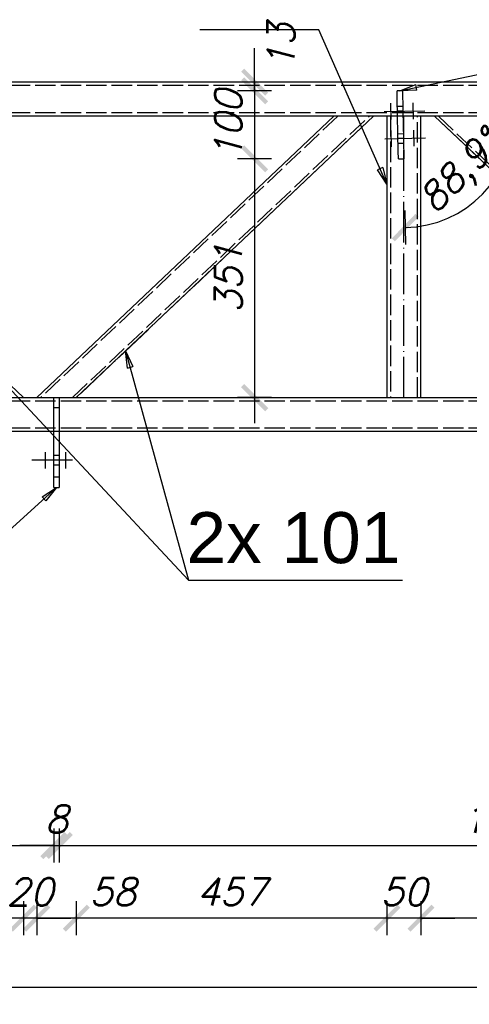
# Model space of a CAD drawing. Header units: millimetres. Extents: x 1814 to 94182, y 11562 to 49454.
# Tile 499 of 656: x 29807 to 29873, y 20951 to 21096. Entities that reach past the tile are written whole.
import ezdxf

# ---------------------------------------------------------------- set-up
doc = ezdxf.new("R2010")
doc.units = ezdxf.units.MM
doc.linetypes.add('ACAD_ISO02W100', pattern=[15, 12, -3])
doc.linetypes.add('ACAD_ISO04W100', pattern=[30, 24, -3, 0, -3])
doc.layers.add('wymiar', color=135, linetype='Continuous', lineweight=9)
doc.styles.add('ARIAL', font='arial.ttf')
doc.styles.add('WYMIARY', font='simplex.shx', dxfattribs={"oblique": 15})
doc.dimstyles.new('1-25', dxfattribs={"dimscale": 25, "dimtxt": 0.16, "dimasz": 0.2, "dimexe": 0.1, "dimexo": 0.1, "dimgap": 0.075, "dimtad": 1, "dimdec": 0, "dimlfac": 10, "dimrnd": 0.01, "dimzin": 9, "dimtxsty": 'WYMIARY', "dimblk": 'ARCHTICK', "dimcen": 0.2, "dimdle": 0.15, "dimadec": 1, "dimazin": 1, "dimtfac": 1, "dimtdec": 0, "dimtix": 1, "dimtmove": 2, "dimatfit": 3, "dimldrblk": 'ARCHTICK', "dimfxl": 0, "dimarcsym": 0})

# ---------------------------------------------------------------- blocks, each defined once
blk = doc.blocks.new('_ARCHTICK')
at = {"color": 0, "linetype": 'ByBlock', "lineweight": -2}
blk.add_solid([(0.398, 0.309), (0.309, 0.398), (-0.309, -0.398), (-0.398, -0.309)], dxfattribs=at)
blk = doc.blocks.new('*D2786')
at = {"layer": 'Defpoints', "color": 0}
for p in [(29680.05, 21028.83), (29812.25, 21028.83), (29812.25, 20974.67)]:
    blk.add_point(p, dxfattribs=at)
at = {"layer": 'wymiar', "color": 0, "lineweight": -2}
for p, q in [((29680.05, 20977.17), (29680.05, 20972.17)), ((29812.25, 20977.17), (29812.25, 20972.17)), ((29676.3, 20974.67), (29816, 20974.67))]:
    blk.add_line(p, q, dxfattribs=at)
at = {"layer": 'wymiar', "color": 0, "lineweight": -2, "xscale": 5, "yscale": 5, "zscale": 5, "rotation": 180}
blk.add_blockref('_ARCHTICK', (29680.05, 20974.67), dxfattribs=at)
at = {"layer": 'wymiar', "color": 0, "lineweight": -2, "xscale": 5, "yscale": 5, "zscale": 5}
blk.add_blockref('_ARCHTICK', (29812.25, 20974.67), dxfattribs=at)
at = {"layer": 'wymiar', "color": 0, "insert": (29746.15, 20978.54), "char_height": 4, "attachment_point": 5, "style": 'WYMIARY'}
blk.add_mtext('1322', dxfattribs=at)
blk = doc.blocks.new('*D2787')
at = {"layer": 'Defpoints', "color": 0}
for p in [(29812.25, 21028.83), (29813.05, 21028.83), (29813.05, 20974.67)]:
    blk.add_point(p, dxfattribs=at)
at = {"layer": 'wymiar', "color": 0, "lineweight": -2}
for p, q in [((29812.25, 20977.17), (29812.25, 20972.17)), ((29813.05, 20977.17), (29813.05, 20972.17)), ((29812.25, 20974.67), (29807.25, 20974.67)), ((29812.25, 20974.67), (29813.05, 20974.67)), ((29813.05, 20974.67), (29818.05, 20974.67))]:
    blk.add_line(p, q, dxfattribs=at)
at = {"layer": 'wymiar', "color": 0, "lineweight": -2, "xscale": 5, "yscale": 5, "zscale": 5}
blk.add_blockref('_ARCHTICK', (29812.25, 20974.67), dxfattribs=at)
at = {"layer": 'wymiar', "color": 0, "lineweight": -2, "xscale": 5, "yscale": 5, "zscale": 5, "rotation": 180}
blk.add_blockref('_ARCHTICK', (29813.05, 20974.67), dxfattribs=at)
at = {"layer": 'wymiar', "color": 0, "insert": (29812.65, 20978.54), "char_height": 4, "attachment_point": 5, "style": 'WYMIARY'}
blk.add_mtext('8', dxfattribs=at)
blk = doc.blocks.new('*D2788')
at = {"layer": 'Defpoints', "color": 0}
for p in [(29813.05, 21028.83), (29945.25, 21028.83), (29945.25, 20974.67)]:
    blk.add_point(p, dxfattribs=at)
at = {"layer": 'wymiar', "color": 0, "lineweight": -2}
for p, q in [((29813.05, 20977.17), (29813.05, 20972.17)), ((29945.25, 20977.17), (29945.25, 20972.17)), ((29809.3, 20974.67), (29949, 20974.67))]:
    blk.add_line(p, q, dxfattribs=at)
at = {"layer": 'wymiar', "color": 0, "lineweight": -2, "xscale": 5, "yscale": 5, "zscale": 5, "rotation": 180}
blk.add_blockref('_ARCHTICK', (29813.05, 20974.67), dxfattribs=at)
at = {"layer": 'wymiar', "color": 0, "lineweight": -2, "xscale": 5, "yscale": 5, "zscale": 5}
blk.add_blockref('_ARCHTICK', (29945.25, 20974.67), dxfattribs=at)
at = {"layer": 'wymiar', "color": 0, "insert": (29879.15, 20978.54), "char_height": 4, "attachment_point": 5, "style": 'WYMIARY'}
blk.add_mtext('1322', dxfattribs=at)
blk = doc.blocks.new('*D2824')
at = {"layer": 'Defpoints', "color": 0}
for p in [(29866.25, 21040.53), (29911.95, 21040.53), (29866.25, 20963.99)]:
    blk.add_point(p, dxfattribs=at)
at = {"layer": 'wymiar', "color": 0, "lineweight": -2}
for p, q in [((29866.25, 20966.49), (29866.25, 20961.49)), ((29911.95, 20966.49), (29911.95, 20961.49)), ((29915.7, 20963.99), (29862.5, 20963.99))]:
    blk.add_line(p, q, dxfattribs=at)
at = {"layer": 'wymiar', "color": 0, "lineweight": -2, "xscale": 5, "yscale": 5, "zscale": 5, "rotation": 180}
blk.add_blockref('_ARCHTICK', (29866.25, 20963.99), dxfattribs=at)
at = {"layer": 'wymiar', "color": 0, "lineweight": -2, "xscale": 5, "yscale": 5, "zscale": 5}
blk.add_blockref('_ARCHTICK', (29911.95, 20963.99), dxfattribs=at)
at = {"layer": 'wymiar', "color": 0, "insert": (29889.1, 20967.86), "char_height": 4, "attachment_point": 5, "style": 'WYMIARY'}
blk.add_mtext('457', dxfattribs=at)
blk = doc.blocks.new('*D2825')
at = {"layer": 'Defpoints', "color": 0}
for p in [(29861.25, 21040.53), (29866.25, 21040.53), (29861.25, 20963.99)]:
    blk.add_point(p, dxfattribs=at)
at = {"layer": 'wymiar', "color": 0, "lineweight": -2}
for p, q in [((29861.25, 20966.49), (29861.25, 20961.49)), ((29866.25, 20966.49), (29866.25, 20961.49)), ((29861.25, 20963.99), (29856.25, 20963.99)), ((29866.25, 20963.99), (29861.25, 20963.99)), ((29866.25, 20963.99), (29871.25, 20963.99))]:
    blk.add_line(p, q, dxfattribs=at)
at = {"layer": 'wymiar', "color": 0, "lineweight": -2, "xscale": 5, "yscale": 5, "zscale": 5}
blk.add_blockref('_ARCHTICK', (29861.25, 20963.99), dxfattribs=at)
at = {"layer": 'wymiar', "color": 0, "lineweight": -2, "xscale": 5, "yscale": 5, "zscale": 5, "rotation": 180}
blk.add_blockref('_ARCHTICK', (29866.25, 20963.99), dxfattribs=at)
at = {"layer": 'wymiar', "color": 0, "insert": (29863.75, 20967.86), "char_height": 4, "attachment_point": 5, "style": 'WYMIARY'}
blk.add_mtext('50', dxfattribs=at)
blk = doc.blocks.new('*D2826')
at = {"layer": 'Defpoints', "color": 0}
for p in [(29815.55, 21040.53), (29861.25, 21040.53), (29815.55, 20963.99)]:
    blk.add_point(p, dxfattribs=at)
at = {"layer": 'wymiar', "color": 0, "lineweight": -2}
for p, q in [((29815.55, 20966.49), (29815.55, 20961.49)), ((29861.25, 20966.49), (29861.25, 20961.49)), ((29865, 20963.99), (29811.8, 20963.99))]:
    blk.add_line(p, q, dxfattribs=at)
at = {"layer": 'wymiar', "color": 0, "lineweight": -2, "xscale": 5, "yscale": 5, "zscale": 5, "rotation": 180}
blk.add_blockref('_ARCHTICK', (29815.55, 20963.99), dxfattribs=at)
at = {"layer": 'wymiar', "color": 0, "lineweight": -2, "xscale": 5, "yscale": 5, "zscale": 5}
blk.add_blockref('_ARCHTICK', (29861.25, 20963.99), dxfattribs=at)
at = {"layer": 'wymiar', "color": 0, "insert": (29838.4, 20967.86), "char_height": 4, "attachment_point": 5, "style": 'WYMIARY'}
blk.add_mtext('457', dxfattribs=at)
blk = doc.blocks.new('*D2827')
at = {"layer": 'Defpoints', "color": 0}
for p in [(29809.74, 21040.53), (29815.55, 21040.53), (29809.74, 20963.99)]:
    blk.add_point(p, dxfattribs=at)
at = {"layer": 'wymiar', "color": 0, "lineweight": -2}
for p, q in [((29809.74, 20966.49), (29809.74, 20961.49)), ((29815.55, 20966.49), (29815.55, 20961.49)), ((29819.3, 20963.99), (29805.99, 20963.99))]:
    blk.add_line(p, q, dxfattribs=at)
at = {"layer": 'wymiar', "color": 0, "lineweight": -2, "xscale": 5, "yscale": 5, "zscale": 5, "rotation": 180}
blk.add_blockref('_ARCHTICK', (29809.74, 20963.99), dxfattribs=at)
at = {"layer": 'wymiar', "color": 0, "lineweight": -2, "xscale": 5, "yscale": 5, "zscale": 5}
blk.add_blockref('_ARCHTICK', (29815.55, 20963.99), dxfattribs=at)
at = {"layer": 'wymiar', "color": 0, "insert": (29820.93, 20967.86), "char_height": 4, "attachment_point": 5, "style": 'WYMIARY'}
blk.add_mtext('58', dxfattribs=at)
blk = doc.blocks.new('*D2828')
at = {"layer": 'Defpoints', "color": 0}
for p in [(29807.77, 21040.53), (29809.74, 21040.53), (29807.77, 20963.99)]:
    blk.add_point(p, dxfattribs=at)
at = {"layer": 'wymiar', "color": 0, "lineweight": -2}
for p, q in [((29807.77, 20966.49), (29807.77, 20961.49)), ((29809.74, 20966.49), (29809.74, 20961.49)), ((29807.77, 20963.99), (29802.77, 20963.99)), ((29809.74, 20963.99), (29807.77, 20963.99)), ((29809.74, 20963.99), (29814.74, 20963.99))]:
    blk.add_line(p, q, dxfattribs=at)
at = {"layer": 'wymiar', "color": 0, "lineweight": -2, "xscale": 5, "yscale": 5, "zscale": 5}
blk.add_blockref('_ARCHTICK', (29807.77, 20963.99), dxfattribs=at)
at = {"layer": 'wymiar', "color": 0, "lineweight": -2, "xscale": 5, "yscale": 5, "zscale": 5, "rotation": 180}
blk.add_blockref('_ARCHTICK', (29809.74, 20963.99), dxfattribs=at)
at = {"layer": 'wymiar', "color": 0, "insert": (29808.75, 20967.86), "char_height": 4, "attachment_point": 5, "style": 'WYMIARY'}
blk.add_mtext('20', dxfattribs=at)
blk = doc.blocks.new('*D2834')
at = {"layer": 'Defpoints', "color": 0}
for p in [(29801.95, 21040.53), (29807.77, 21040.53), (29801.95, 20963.99)]:
    blk.add_point(p, dxfattribs=at)
at = {"layer": 'wymiar', "color": 0, "lineweight": -2}
for p, q in [((29801.95, 20966.49), (29801.95, 20961.49)), ((29807.77, 20966.49), (29807.77, 20961.49)), ((29811.52, 20963.99), (29798.2, 20963.99))]:
    blk.add_line(p, q, dxfattribs=at)
at = {"layer": 'wymiar', "color": 0, "lineweight": -2, "xscale": 5, "yscale": 5, "zscale": 5, "rotation": 180}
blk.add_blockref('_ARCHTICK', (29801.95, 20963.99), dxfattribs=at)
at = {"layer": 'wymiar', "color": 0, "lineweight": -2, "xscale": 5, "yscale": 5, "zscale": 5}
blk.add_blockref('_ARCHTICK', (29807.77, 20963.99), dxfattribs=at)
at = {"layer": 'wymiar', "color": 0, "insert": (29795.44, 20967.86), "char_height": 4, "attachment_point": 5, "style": 'WYMIARY'}
blk.add_mtext('58', dxfattribs=at)
blk = doc.blocks.new('*D2904')
at = {"layer": 'Defpoints', "color": 0}
for p in [(29863.56, 21148.01), (29973.75, 21086.43), (29863.56, 21084.29)]:
    blk.add_point(p, dxfattribs=at)
at = {"layer": 'wymiar', "color": 0, "lineweight": -2}
for p, q in [((29863.56, 21145.51), (29863.56, 21150.51)), ((29973.75, 21145.51), (29973.75, 21150.51)), ((29977.5, 21148.01), (29859.81, 21148.01))]:
    blk.add_line(p, q, dxfattribs=at)
at = {"layer": 'wymiar', "color": 0, "lineweight": -2, "xscale": 5, "yscale": 5, "zscale": 5, "rotation": 180}
blk.add_blockref('_ARCHTICK', (29863.56, 21148.01), dxfattribs=at)
at = {"layer": 'wymiar', "color": 0, "lineweight": -2, "xscale": 5, "yscale": 5, "zscale": 5}
blk.add_blockref('_ARCHTICK', (29973.75, 21148.01), dxfattribs=at)
at = {"layer": 'wymiar', "color": 0, "insert": (29918.66, 21151.88), "char_height": 4, "attachment_point": 5, "style": 'WYMIARY'}
blk.add_mtext('1102', dxfattribs=at)
blk = doc.blocks.new('*D2905')
at = {"layer": 'Defpoints', "color": 0}
for p in [(29862.76, 21148.01), (29862.76, 21084.28), (29863.56, 21084.29)]:
    blk.add_point(p, dxfattribs=at)
at = {"layer": 'wymiar', "color": 0, "lineweight": -2}
for p, q in [((29862.76, 21145.51), (29862.76, 21150.51)), ((29863.56, 21145.51), (29863.56, 21150.51)), ((29862.76, 21148.01), (29857.76, 21148.01)), ((29863.56, 21148.01), (29862.76, 21148.01)), ((29863.56, 21148.01), (29868.56, 21148.01))]:
    blk.add_line(p, q, dxfattribs=at)
at = {"layer": 'wymiar', "color": 0, "lineweight": -2, "xscale": 5, "yscale": 5, "zscale": 5}
blk.add_blockref('_ARCHTICK', (29862.76, 21148.01), dxfattribs=at)
at = {"layer": 'wymiar', "color": 0, "lineweight": -2, "xscale": 5, "yscale": 5, "zscale": 5, "rotation": 180}
blk.add_blockref('_ARCHTICK', (29863.56, 21148.01), dxfattribs=at)
at = {"layer": 'wymiar', "color": 0, "insert": (29863.16, 21151.88), "char_height": 4, "attachment_point": 5, "style": 'WYMIARY'}
blk.add_mtext('8', dxfattribs=at)
blk = doc.blocks.new('*D2906')
at = {"layer": 'Defpoints', "color": 0}
for p in [(29753.54, 21148.01), (29862.76, 21084.28), (29753.54, 21082.9)]:
    blk.add_point(p, dxfattribs=at)
at = {"layer": 'wymiar', "color": 0, "lineweight": -2}
for p, q in [((29753.54, 21145.51), (29753.54, 21150.51)), ((29862.76, 21145.51), (29862.76, 21150.51)), ((29866.51, 21148.01), (29749.79, 21148.01))]:
    blk.add_line(p, q, dxfattribs=at)
at = {"layer": 'wymiar', "color": 0, "lineweight": -2, "xscale": 5, "yscale": 5, "zscale": 5, "rotation": 180}
blk.add_blockref('_ARCHTICK', (29753.54, 21148.01), dxfattribs=at)
at = {"layer": 'wymiar', "color": 0, "lineweight": -2, "xscale": 5, "yscale": 5, "zscale": 5}
blk.add_blockref('_ARCHTICK', (29862.76, 21148.01), dxfattribs=at)
at = {"layer": 'wymiar', "color": 0, "insert": (29808.15, 21151.88), "char_height": 4, "attachment_point": 5, "style": 'WYMIARY'}
blk.add_mtext('1092', dxfattribs=at)
blk = doc.blocks.new('*D2916')
at = {"layer": 'Defpoints', "color": 0}
for p in [(29874.07, 21157.37), (29874.07, 21081.93), (29963.44, 21081.93)]:
    blk.add_point(p, dxfattribs=at)
at = {"layer": 'wymiar', "color": 0, "lineweight": -2}
for p, q in [((29874.07, 21154.87), (29874.07, 21159.87)), ((29963.44, 21154.87), (29963.44, 21159.87)), ((29967.19, 21157.37), (29870.32, 21157.37))]:
    blk.add_line(p, q, dxfattribs=at)
at = {"layer": 'wymiar', "color": 0, "lineweight": -2, "xscale": 5, "yscale": 5, "zscale": 5, "rotation": 180}
blk.add_blockref('_ARCHTICK', (29874.07, 21157.37), dxfattribs=at)
at = {"layer": 'wymiar', "color": 0, "lineweight": -2, "xscale": 5, "yscale": 5, "zscale": 5}
blk.add_blockref('_ARCHTICK', (29963.44, 21157.37), dxfattribs=at)
at = {"layer": 'wymiar', "color": 0, "insert": (29918.75, 21161.24), "char_height": 4, "attachment_point": 5, "style": 'WYMIARY'}
blk.add_mtext('894', dxfattribs=at)
blk = doc.blocks.new('*D2917')
at = {"layer": 'Defpoints', "color": 0}
for p in [(29868.25, 21157.37), (29868.25, 21081.93), (29874.07, 21081.93)]:
    blk.add_point(p, dxfattribs=at)
at = {"layer": 'wymiar', "color": 0, "lineweight": -2}
for p, q in [((29868.25, 21154.87), (29868.25, 21159.87)), ((29874.07, 21154.87), (29874.07, 21159.87)), ((29877.82, 21157.37), (29864.5, 21157.37))]:
    blk.add_line(p, q, dxfattribs=at)
at = {"layer": 'wymiar', "color": 0, "lineweight": -2, "xscale": 5, "yscale": 5, "zscale": 5, "rotation": 180}
blk.add_blockref('_ARCHTICK', (29868.25, 21157.37), dxfattribs=at)
at = {"layer": 'wymiar', "color": 0, "lineweight": -2, "xscale": 5, "yscale": 5, "zscale": 5}
blk.add_blockref('_ARCHTICK', (29874.07, 21157.37), dxfattribs=at)
at = {"layer": 'wymiar', "color": 0, "insert": (29879.66, 21161.24), "char_height": 4, "attachment_point": 5, "style": 'WYMIARY'}
blk.add_mtext('58', dxfattribs=at)
blk = doc.blocks.new('*D2918')
at = {"layer": 'Defpoints', "color": 0}
for p in [(29866.25, 21157.37), (29866.25, 21081.93), (29868.25, 21081.93)]:
    blk.add_point(p, dxfattribs=at)
at = {"layer": 'wymiar', "color": 0, "lineweight": -2}
for p, q in [((29866.25, 21154.87), (29866.25, 21159.87)), ((29868.25, 21154.87), (29868.25, 21159.87)), ((29866.25, 21157.37), (29861.25, 21157.37)), ((29868.25, 21157.37), (29866.25, 21157.37)), ((29868.25, 21157.37), (29873.25, 21157.37))]:
    blk.add_line(p, q, dxfattribs=at)
at = {"layer": 'wymiar', "color": 0, "lineweight": -2, "xscale": 5, "yscale": 5, "zscale": 5}
blk.add_blockref('_ARCHTICK', (29866.25, 21157.37), dxfattribs=at)
at = {"layer": 'wymiar', "color": 0, "lineweight": -2, "xscale": 5, "yscale": 5, "zscale": 5, "rotation": 180}
blk.add_blockref('_ARCHTICK', (29868.25, 21157.37), dxfattribs=at)
at = {"layer": 'wymiar', "color": 0, "insert": (29867.25, 21161.24), "char_height": 4, "attachment_point": 5, "style": 'WYMIARY'}
blk.add_mtext('20', dxfattribs=at)
blk = doc.blocks.new('*D2890')
at = {"layer": 'Defpoints', "color": 0}
for p in [(29861.25, 21157.37), (29861.25, 21081.93), (29866.25, 21081.93)]:
    blk.add_point(p, dxfattribs=at)
at = {"layer": 'wymiar', "color": 0, "lineweight": -2}
for p, q in [((29862.48, 21167.37), (29851.78, 21167.37)), ((29863.75, 21157.37), (29862.48, 21167.37)), ((29861.25, 21154.87), (29861.25, 21159.87)), ((29866.25, 21154.87), (29866.25, 21159.87)), ((29870, 21157.37), (29857.5, 21157.37))]:
    blk.add_line(p, q, dxfattribs=at)
at = {"layer": 'wymiar', "color": 0, "lineweight": -2, "xscale": 5, "yscale": 5, "zscale": 5, "rotation": 180}
blk.add_blockref('_ARCHTICK', (29861.25, 21157.37), dxfattribs=at)
at = {"layer": 'wymiar', "color": 0, "lineweight": -2, "xscale": 5, "yscale": 5, "zscale": 5}
blk.add_blockref('_ARCHTICK', (29866.25, 21157.37), dxfattribs=at)
at = {"layer": 'wymiar', "color": 0, "insert": (29857.13, 21171.25), "char_height": 4, "attachment_point": 5, "style": 'WYMIARY'}
blk.add_mtext('50', dxfattribs=at)
blk = doc.blocks.new('*D2891')
at = {"layer": 'Defpoints', "color": 0}
for p in [(29859.25, 21157.37), (29859.25, 21081.93), (29861.25, 21081.93)]:
    blk.add_point(p, dxfattribs=at)
at = {"layer": 'wymiar', "color": 0, "lineweight": -2}
for p, q in [((29859.25, 21154.87), (29859.25, 21159.87)), ((29861.25, 21154.87), (29861.25, 21159.87)), ((29859.25, 21157.37), (29854.25, 21157.37)), ((29861.25, 21157.37), (29859.25, 21157.37)), ((29861.25, 21157.37), (29866.25, 21157.37))]:
    blk.add_line(p, q, dxfattribs=at)
at = {"layer": 'wymiar', "color": 0, "lineweight": -2, "xscale": 5, "yscale": 5, "zscale": 5}
blk.add_blockref('_ARCHTICK', (29859.25, 21157.37), dxfattribs=at)
at = {"layer": 'wymiar', "color": 0, "lineweight": -2, "xscale": 5, "yscale": 5, "zscale": 5, "rotation": 180}
blk.add_blockref('_ARCHTICK', (29861.25, 21157.37), dxfattribs=at)
at = {"layer": 'wymiar', "color": 0, "insert": (29860.25, 21161.24), "char_height": 4, "attachment_point": 5, "style": 'WYMIARY'}
blk.add_mtext('20', dxfattribs=at)
blk = doc.blocks.new('*D2892')
at = {"layer": 'Defpoints', "color": 0}
for p in [(29853.44, 21157.37), (29853.44, 21081.93), (29859.25, 21081.93)]:
    blk.add_point(p, dxfattribs=at)
at = {"layer": 'wymiar', "color": 0, "lineweight": -2}
for p, q in [((29853.44, 21154.87), (29853.44, 21159.87)), ((29859.25, 21154.87), (29859.25, 21159.87)), ((29863, 21157.37), (29849.69, 21157.37))]:
    blk.add_line(p, q, dxfattribs=at)
at = {"layer": 'wymiar', "color": 0, "lineweight": -2, "xscale": 5, "yscale": 5, "zscale": 5, "rotation": 180}
blk.add_blockref('_ARCHTICK', (29853.44, 21157.37), dxfattribs=at)
at = {"layer": 'wymiar', "color": 0, "lineweight": -2, "xscale": 5, "yscale": 5, "zscale": 5}
blk.add_blockref('_ARCHTICK', (29859.25, 21157.37), dxfattribs=at)
at = {"layer": 'wymiar', "color": 0, "insert": (29845.89, 21161.24), "char_height": 4, "attachment_point": 5, "style": 'WYMIARY'}
blk.add_mtext('58', dxfattribs=at)
blk = doc.blocks.new('*D2893')
at = {"layer": 'Defpoints', "color": 0}
for p in [(29764.07, 21157.37), (29764.07, 21081.93), (29853.44, 21081.93)]:
    blk.add_point(p, dxfattribs=at)
at = {"layer": 'wymiar', "color": 0, "lineweight": -2}
for p, q in [((29764.07, 21154.87), (29764.07, 21159.87)), ((29853.44, 21154.87), (29853.44, 21159.87)), ((29857.19, 21157.37), (29760.32, 21157.37))]:
    blk.add_line(p, q, dxfattribs=at)
at = {"layer": 'wymiar', "color": 0, "lineweight": -2, "xscale": 5, "yscale": 5, "zscale": 5, "rotation": 180}
blk.add_blockref('_ARCHTICK', (29764.07, 21157.37), dxfattribs=at)
at = {"layer": 'wymiar', "color": 0, "lineweight": -2, "xscale": 5, "yscale": 5, "zscale": 5}
blk.add_blockref('_ARCHTICK', (29853.44, 21157.37), dxfattribs=at)
at = {"layer": 'wymiar', "color": 0, "insert": (29808.75, 21161.24), "char_height": 4, "attachment_point": 5, "style": 'WYMIARY'}
blk.add_mtext('894', dxfattribs=at)
blk = doc.blocks.new('*D2924')
at = {"layer": 'Defpoints', "color": 0}
for p in [(28987.75, 21035.53), (29973.75, 21035.53), (29973.75, 20953.82)]:
    blk.add_point(p, dxfattribs=at)
at = {"layer": 'wymiar', "color": 0, "lineweight": -2}
for p, q in [((28987.75, 20956.32), (28987.75, 20951.32)), ((29973.75, 20956.32), (29973.75, 20951.32)), ((28984, 20953.82), (29977.5, 20953.82))]:
    blk.add_line(p, q, dxfattribs=at)
at = {"layer": 'wymiar', "color": 0, "lineweight": -2, "xscale": 5, "yscale": 5, "zscale": 5, "rotation": 180}
blk.add_blockref('_ARCHTICK', (28987.75, 20953.82), dxfattribs=at)
at = {"layer": 'wymiar', "color": 0, "lineweight": -2, "xscale": 5, "yscale": 5, "zscale": 5}
blk.add_blockref('_ARCHTICK', (29973.75, 20953.82), dxfattribs=at)
at = {"layer": 'wymiar', "color": 0, "insert": (29480.75, 20957.7), "char_height": 4, "attachment_point": 5, "style": 'WYMIARY'}
blk.add_mtext('9860', dxfattribs=at)
blk = doc.blocks.new('*D2954')
at = {"layer": 'Defpoints', "color": 0}
for p in [(29841.79, 21085.64), (29862.73, 21085.64), (29973.75, 21086.93)]:
    blk.add_point(p, dxfattribs=at)
at = {"layer": 'wymiar', "color": 0, "lineweight": -2}
for p, q in [((29841.79, 21086.93), (29841.79, 21091.93)), ((29844.29, 21086.93), (29839.29, 21086.93)), ((29844.29, 21085.64), (29839.29, 21085.64)), ((29841.79, 21086.93), (29841.79, 21085.64)), ((29841.79, 21085.64), (29841.79, 21080.64))]:
    blk.add_line(p, q, dxfattribs=at)
at = {"layer": 'wymiar', "color": 0, "lineweight": -2, "xscale": 5, "yscale": 5, "zscale": 5}
for p, rotation in [((29841.79, 21086.93), 270), ((29841.79, 21085.64), 90)]:
    blk.add_blockref('_ARCHTICK', p, dxfattribs=dict(at, rotation=rotation))
at = {"layer": 'wymiar', "color": 0, "insert": (29845.66, 21092.22), "char_height": 4, "attachment_point": 5, "rotation": 90, "style": 'WYMIARY'}
blk.add_mtext('13', dxfattribs=at)
blk = doc.blocks.new('*D2955')
at = {"layer": 'Defpoints', "color": 0}
for p in [(29862.73, 21085.64), (29841.79, 21075.64), (29862.93, 21075.64)]:
    blk.add_point(p, dxfattribs=at)
at = {"layer": 'wymiar', "color": 0, "lineweight": -2}
for p, q in [((29841.79, 21085.64), (29841.79, 21090.64)), ((29844.29, 21085.64), (29839.29, 21085.64)), ((29841.79, 21085.64), (29841.79, 21075.64)), ((29844.29, 21075.64), (29839.29, 21075.64)), ((29841.79, 21075.64), (29841.79, 21070.64))]:
    blk.add_line(p, q, dxfattribs=at)
at = {"layer": 'wymiar', "color": 0, "lineweight": -2, "xscale": 5, "yscale": 5, "zscale": 5}
for p, rotation in [((29841.79, 21085.64), 270), ((29841.79, 21075.64), 90)]:
    blk.add_blockref('_ARCHTICK', p, dxfattribs=dict(at, rotation=rotation))
at = {"layer": 'wymiar', "color": 0, "insert": (29837.91, 21080.64), "char_height": 4, "attachment_point": 5, "rotation": 90, "style": 'WYMIARY'}
blk.add_mtext('100', dxfattribs=at)
blk = doc.blocks.new('*D2956')
at = {"layer": 'Defpoints', "color": 0}
for p in [(29862.93, 21075.64), (29841.79, 21040.53), (29861.25, 21040.53)]:
    blk.add_point(p, dxfattribs=at)
at = {"layer": 'wymiar', "color": 0, "lineweight": -2}
for p, q in [((29841.79, 21079.39), (29841.79, 21036.78)), ((29844.29, 21075.64), (29839.29, 21075.64)), ((29844.29, 21040.53), (29839.29, 21040.53))]:
    blk.add_line(p, q, dxfattribs=at)
at = {"layer": 'wymiar', "color": 0, "lineweight": -2, "xscale": 5, "yscale": 5, "zscale": 5}
for p, rotation in [((29841.79, 21075.64), 90), ((29841.79, 21040.53), 270)]:
    blk.add_blockref('_ARCHTICK', p, dxfattribs=dict(at, rotation=rotation))
at = {"layer": 'wymiar', "color": 0, "insert": (29837.91, 21058.09), "char_height": 4, "attachment_point": 5, "rotation": 90, "style": 'WYMIARY'}
blk.add_mtext('351', dxfattribs=at)
blk = doc.blocks.new('*D2957')
at = {"layer": 'Defpoints', "color": 0}
for p in [(29863.59, 21082.66), (29865.54, 21081.93), (29973.75, 21081.93), (29863.67, 21078.66), (29871.99, 21067.84)]:
    blk.add_point(p, dxfattribs=at)
at = {"layer": 'wymiar', "color": 0, "lineweight": -2}
blk.add_line((29863.89, 21068.04), (29863.99, 21063.04), dxfattribs=at)
blk.add_arc((29863.61, 21081.93), 16.39, 271.1458, 0, dxfattribs=at)
at = {"layer": 'wymiar', "color": 0, "lineweight": -2, "xscale": 5, "yscale": 5, "zscale": 5}
for p, rotation in [((29880, 21081.93), 90.00000000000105), ((29863.94, 21065.54), 181.145765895)]:
    blk.add_blockref('_ARCHTICK', p, dxfattribs=dict(at, rotation=rotation))
at = {"layer": 'wymiar', "color": 0, "insert": (29872.28, 21073.43), "char_height": 4, "attachment_point": 5, "rotation": 45.5729, "style": 'WYMIARY'}
blk.add_mtext('88,9°', dxfattribs=at)
blk = doc.blocks.new('*D2945')
at = {"layer": 'Defpoints', "color": 0}
for p in [(29753.59, 21080.46), (29755.54, 21079.73), (29863.75, 21079.73), (29753.67, 21076.46), (29761.99, 21065.64)]:
    blk.add_point(p, dxfattribs=at)
at = {"layer": 'wymiar', "color": 0, "lineweight": -2}
blk.add_line((29753.89, 21065.84), (29753.99, 21060.84), dxfattribs=at)
blk.add_arc((29753.61, 21079.73), 16.39, 271.1458, 0, dxfattribs=at)
at = {"layer": 'wymiar', "color": 0, "lineweight": -2, "xscale": 5, "yscale": 5, "zscale": 5}
for p, rotation in [((29770, 21079.73), 90.00000000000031), ((29753.94, 21063.34), 181.1457658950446)]:
    blk.add_blockref('_ARCHTICK', p, dxfattribs=dict(at, rotation=rotation))
at = {"layer": 'wymiar', "color": 0, "insert": (29762.28, 21071.23), "char_height": 4, "attachment_point": 5, "rotation": 45.5729, "style": 'WYMIARY'}
blk.add_mtext('88,9°', dxfattribs=at)

msp = doc.modelspace()

# ---------------------------------------------------------------- linework, layer by layer
at = {"color": 145, "linetype": 'Continuous', "ltscale": 0.25}
for p, q in [((29973.753, 21086.929), (28987.753, 21086.929)), ((29863.533, 21085.656), (29862.734, 21085.64)), ((29862.734, 21085.625), (29862.734, 21085.64)), ((29862.738, 21085.412), (29862.734, 21085.625)), ((29863.533, 21085.656), (29863.538, 21085.428)), ((29862.751, 21084.762), (29862.738, 21085.412)), ((29862.771, 21083.789), (29862.751, 21084.762)), ((29863.538, 21085.428), (29863.551, 21084.778)), ((29863.551, 21084.778), (29863.57, 21083.805)), ((29862.794, 21082.641), (29862.771, 21083.789)), ((29863.57, 21083.805), (29863.593, 21082.657)), ((29861.808, 21081.929), (29753.564, 21081.929)), ((29807.769, 21040.529), (29764.07, 21081.929)), ((29853.437, 21081.929), (29809.737, 21040.529)), ((29815.553, 21040.529), (29859.253, 21081.929)), ((29861.253, 21081.929), (29861.253, 21040.529)), ((29863.593, 21082.657), (29862.794, 21082.641)), ((29862.874, 21078.642), (29862.794, 21082.641)), ((29863.593, 21082.657), (29863.673, 21078.658)), ((29864.208, 21081.929), (29863.608, 21081.929)), ((29973.753, 21081.929), (29865.538, 21081.929)), ((29866.253, 21079.31), (29866.253, 21081.929)), ((29868.253, 21081.929), (29911.953, 21040.529)), ((29863.673, 21078.658), (29862.874, 21078.642)), ((29862.897, 21077.494), (29862.874, 21078.642)), ((29863.673, 21078.658), (29863.696, 21077.51)), ((29862.916, 21076.521), (29862.897, 21077.494)), ((29863.696, 21077.51), (29863.716, 21076.537)), ((29866.253, 21040.529), (29866.253, 21078.109)), ((29862.929, 21075.871), (29862.916, 21076.521)), ((29862.934, 21075.642), (29862.929, 21075.871)), ((29862.934, 21075.642), (29863.733, 21075.658)), ((29863.716, 21076.537), (29863.729, 21075.887)), ((29863.729, 21075.887), (29863.733, 21075.658)), ((29680.054, 21040.529), (29812.254, 21040.529)), ((29812.254, 21040.529), (29813.054, 21040.529)), ((29812.254, 21040.414), (29812.254, 21040.529)), ((29812.254, 21040.089), (29812.254, 21040.414)), ((29812.254, 21039.603), (29812.254, 21040.089)), ((29812.254, 21039.029), (29812.254, 21039.603)), ((29813.054, 21040.529), (29945.254, 21040.529)), ((29813.054, 21040.529), (29813.054, 21040.414)), ((29813.054, 21040.414), (29813.054, 21040.089)), ((29813.054, 21040.089), (29813.054, 21039.603)), ((29813.054, 21039.603), (29813.054, 21039.029)), ((29813.054, 21039.029), (29812.254, 21039.029)), ((29812.254, 21028.829), (29812.254, 21039.029)), ((29813.054, 21039.029), (29813.054, 21031.329)), ((29812.254, 21035.529), (29680.054, 21035.529)), ((29945.254, 21035.529), (29813.054, 21035.529)), ((29813.054, 21031.329), (29813.054, 21028.829)), ((29813.054, 21028.829), (29812.254, 21028.829)), ((29812.254, 21028.255), (29812.254, 21028.829)), ((29812.254, 21027.768), (29812.254, 21028.255)), ((29812.254, 21027.443), (29812.254, 21027.768)), ((29813.054, 21028.829), (29813.054, 21028.255)), ((29813.054, 21028.255), (29813.054, 21027.768)), ((29813.054, 21027.768), (29813.054, 21027.443)), ((29812.254, 21027.329), (29812.254, 21027.443)), ((29812.254, 21027.329), (29813.054, 21027.329)), ((29813.054, 21027.443), (29813.054, 21027.329))]:
    msp.add_line(p, q, dxfattribs=at)
at = {"color": 10, "linetype": 'ACAD_ISO04W100', "ltscale": 0.25}
for p, q in [((29973.753, 21086.929), (28987.753, 21086.929)), ((29860.841, 21082.602), (29867.245, 21082.73)), ((29861.865, 21081.422), (29861.817, 21083.822)), ((29865.17, 21081.488), (29865.122, 21083.888)), ((29859.253, 21081.929), (29815.553, 21040.529)), ((29861.841, 21082.622), (29861.841, 21082.622)), ((29863.753, 21040.529), (29863.753, 21081.929)), ((29865.146, 21082.688), (29865.146, 21082.688)), ((29868.253, 21081.929), (29911.953, 21040.529)), ((29865.25, 21077.489), (29865.202, 21079.889)), ((29860.921, 21078.603), (29867.325, 21078.731)), ((29861.945, 21077.423), (29861.897, 21079.823)), ((29861.921, 21078.623), (29861.921, 21078.623)), ((29865.226, 21078.689), (29865.226, 21078.689)), ((29973.753, 21035.529), (28987.753, 21035.529)), ((29811.001, 21030.129), (29811.001, 21032.529)), ((29814.007, 21030.129), (29814.007, 21032.529)), ((29815.007, 21031.329), (29808.602, 21031.329)), ((29811.001, 21031.329), (29811.001, 21031.329)), ((29814.007, 21031.329), (29814.007, 21031.329))]:
    msp.add_line(p, q, dxfattribs=at)
at = {"color": 84, "linetype": 'ACAD_ISO02W100', "ltscale": 0.25}
for p, q in [((29973.753, 21086.429), (28987.753, 21086.429)), ((29863.579, 21083.357), (29862.78, 21083.341)), ((29973.753, 21082.429), (28987.753, 21082.429)), ((29854.019, 21081.929), (29810.319, 21040.529)), ((29814.972, 21040.529), (29858.672, 21081.929)), ((29861.753, 21081.929), (29861.753, 21040.529)), ((29863.608, 21081.929), (29861.808, 21081.929)), ((29862.808, 21081.941), (29863.607, 21081.957)), ((29865.538, 21081.929), (29864.208, 21081.929)), ((29865.753, 21040.529), (29865.753, 21081.929)), ((29868.835, 21081.929), (29912.535, 21040.529)), ((29862.86, 21079.342), (29863.659, 21079.358)), ((29866.253, 21078.109), (29866.253, 21079.31)), ((29862.888, 21077.942), (29863.687, 21077.958)), ((29973.753, 21040.029), (28987.753, 21040.029)), ((29973.753, 21036.029), (28987.753, 21036.029)), ((29813.054, 21035.529), (29812.254, 21035.529)), ((29813.054, 21032.029), (29812.254, 21032.029)), ((29812.254, 21030.629), (29813.054, 21030.629))]:
    msp.add_line(p, q, dxfattribs=at)
at = {"color": 0, "linetype": 'ByBlock', "lineweight": -2}
for p, q in [((29863.134, 21085.648, -12701.314), (29865.495, 21086.57, -12701.314)), ((29865.666, 21085.754, -12701.314), (29863.134, 21085.648, -12701.314)), ((29865.666, 21085.754, -12701.314), (29865.495, 21086.57, -12701.314)), ((29860.624, 21074.384, -12709.314), (29859.862, 21074.047, -12709.314)), ((29861.253, 21071.929, -12709.314), (29859.862, 21074.047, -12709.314)), ((29860.624, 21074.384, -12709.314), (29861.253, 21071.929, -12709.314)), ((29823.073, 21044.885, -12709.814), (29822.813, 21047.406, -12709.814)), ((29822.813, 21047.406, -12709.814), (29823.877, 21045.106, -12709.814)), ((29823.073, 21044.885, -12709.814), (29823.877, 21045.106, -12709.814)), ((29810.52, 21025.961, -12699.314), (29812.654, 21027.329, -12699.314)), ((29812.654, 21027.329, -12699.314), (29811.079, 21025.343, -12699.314)), ((29810.52, 21025.961, -12699.314), (29811.079, 21025.343, -12699.314))]:
    msp.add_line(p, q, dxfattribs=at)
at = {"color": 7}
msp.add_line((29822.813, 21047.406), (29832.074, 21013.693), dxfattribs=at)
for points in [[(29861.253, 21071.929), (29851.229, 21094.606), (29833.748, 21094.606)], [(29863.134, 21085.648), (29893.288, 21091.981), (29916.597, 21091.981)], [(29800.51, 21047.406), (29832.074, 21013.693), (29863.532, 21013.693)], [(29812.654, 21027.329), (29799.177, 21015.147), (29775.869, 21015.147)]]:
    msp.add_lwpolyline(points, dxfattribs=at)

# ---------------------------------------------------------------- texts
at = {"color": 7, "style": 'ARIAL'}
msp.add_text('2x 101', height=7.5, dxfattribs=at).set_placement((29831.767, 21016.193))

# ---------------------------------------------------------------- dimensions: what is measured, and where the dimension line sits
at = {"layer": 'wymiar'}
dim = msp.add_linear_dim(base=(29861.253, 21157.369), p1=(29866.253, 21081.929), p2=(29861.253, 21081.929), angle=180, dimstyle='1-25', override={"dimtmove": 1}, dxfattribs=at)
dim.commit()
dim.dimension.update_dxf_attribs({"geometry": '*D2890', "text_midpoint": (29860.604, 21167.374), "dimtype": 160})
for base, p1, p2, angle, picture, middle in [((29764.07, 21157.369), (29853.437, 21081.929), (29764.07, 21081.929), 180, '*D2893', (29808.753, 21161.244)), ((29859.253, 21157.369), (29861.253, 21081.929), (29859.253, 21081.929), 180, '*D2891', (29860.253, 21161.244)), ((29866.253, 21157.369), (29868.253, 21081.929), (29866.253, 21081.929), 180, '*D2918', (29867.253, 21161.244)), ((29874.07, 21157.369), (29963.437, 21081.929), (29874.07, 21081.929), 180, '*D2916', (29918.753, 21161.244)), ((29753.545, 21148.005), (29862.761, 21084.275), (29753.545, 21082.903), 180, '*D2906', (29808.153, 21151.88)), ((29862.761, 21148.005), (29863.561, 21084.291), (29862.761, 21084.275), 180, '*D2905', (29863.161, 21151.88)), ((29863.561, 21148.005), (29973.753, 21086.429), (29863.561, 21084.291), 180, '*D2904', (29918.657, 21151.88)), ((29841.789, 21075.642), (29862.734, 21085.64), (29862.934, 21075.642), 90, '*D2955', (29837.914, 21080.641)), ((29841.789, 21040.529), (29862.934, 21075.642), (29861.253, 21040.529), 90, '*D2956', (29837.914, 21058.086)), ((29807.77, 20963.988), (29809.737, 21040.529), (29807.77, 21040.529), 180, '*D2828', (29808.753, 20967.863)), ((29815.553, 20963.988), (29861.253, 21040.529), (29815.553, 21040.529), 180, '*D2826', (29838.403, 20967.863)), ((29861.253, 20963.988), (29866.253, 21040.529), (29861.253, 21040.529), 180, '*D2825', (29863.753, 20967.863)), ((29866.253, 20963.988), (29911.953, 21040.529), (29866.253, 21040.529), 180, '*D2824', (29889.103, 20967.863))]:
    dim = msp.add_linear_dim(base=base, p1=p1, p2=p2, angle=angle, dimstyle='1-25', dxfattribs=at)
    dim.commit()
    dim.dimension.update_dxf_attribs({"geometry": picture, "text_midpoint": middle})
for base, p1, p2, angle, picture, middle in [((29853.437, 21157.369), (29859.253, 21081.929), (29853.437, 21081.929), 180, '*D2892', (29845.895, 21161.244)), ((29868.253, 21157.369), (29874.07, 21081.929), (29868.253, 21081.929), 180, '*D2917', (29879.655, 21161.244)), ((29841.789, 21085.64), (29973.753, 21086.929), (29862.734, 21085.64), 90, '*D2954', (29845.664, 21092.219)), ((29801.953, 20963.988), (29807.77, 21040.529), (29801.953, 21040.529), 180, '*D2834', (29795.436, 20967.863)), ((29809.737, 20963.988), (29815.553, 21040.529), (29809.737, 21040.529), 180, '*D2827', (29820.927, 20967.863))]:
    dim = msp.add_linear_dim(base=base, p1=p1, p2=p2, angle=angle, dimstyle='1-25', dxfattribs=at)
    dim.commit()
    dim.dimension.update_dxf_attribs({"geometry": picture, "text_midpoint": middle, "dimtype": 160})
for base, line1, line2, picture, middle in [((29871.993, 21067.842), ((29865.538, 21081.929), (29973.753, 21081.929)), ((29863.673, 21078.658), (29863.593, 21082.657)), '*D2957', (29872.276, 21073.432)), ((29761.993, 21065.642), ((29755.538, 21079.729), (29863.753, 21079.729)), ((29753.673, 21076.458), (29753.593, 21080.457)), '*D2945', (29762.276, 21071.232))]:
    dim = msp.add_angular_dim_2l(base=base, line1=line1, line2=line2, dimstyle='1-25', dxfattribs=at)
    dim.commit()
    dim.dimension.update_dxf_attribs({"geometry": picture, "text_midpoint": middle})
for base, p1, p2, picture, middle in [((29973.753, 20953.821), (28987.753, 21035.529), (29973.753, 21035.529), '*D2924', (29480.753, 20957.696)), ((29812.254, 20974.666), (29680.054, 21028.829), (29812.254, 21028.829), '*D2786', (29746.154, 20978.541)), ((29813.054, 20974.666), (29812.254, 21028.829), (29813.054, 21028.829), '*D2787', (29812.654, 20978.541)), ((29945.254, 20974.666), (29813.054, 21028.829), (29945.254, 21028.829), '*D2788', (29879.154, 20978.541))]:
    dim = msp.add_linear_dim(base=base, p1=p1, p2=p2, dimstyle='1-25', dxfattribs=at)
    dim.commit()
    dim.dimension.update_dxf_attribs({"geometry": picture, "text_midpoint": middle})

doc.saveas('drawing.dxf')
